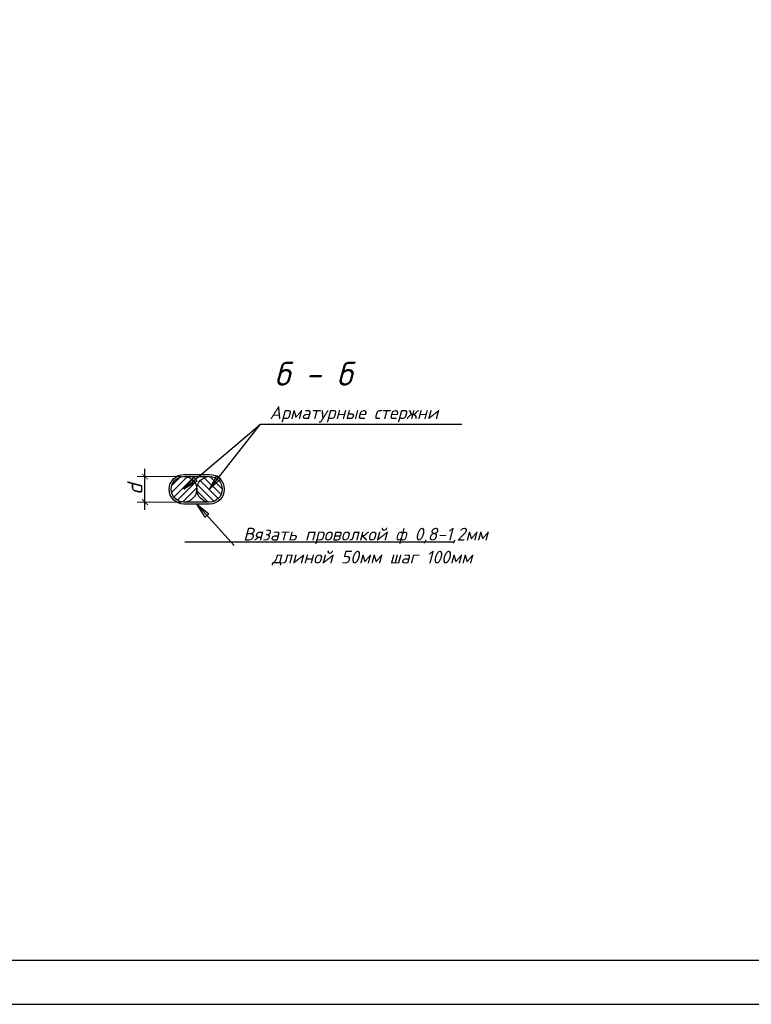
# Model space of a CAD drawing. Header units: millimetres. Extents: x -33345 to 4712671, y -3392 to 121473.
# Tile 613 of 656: x 3119382 to 3127671, y 44501 to 55659. Entities that reach past the tile are written whole.
import ezdxf

# ---------------------------------------------------------------- set-up
doc = ezdxf.new("R2010")
doc.units = ezdxf.units.MM
for name, color, linetype, lineweight in [('0.25', 7, 'Continuous', 25), ('ар-ра', 117, 'Continuous', 30), ('Размеры1', 252, 'Continuous', 15)]:
    doc.layers.add(name, color=color, linetype=linetype, lineweight=lineweight)
doc.layers.add('Лист', color=7, linetype='Continuous')
doc.layers.add('размеры КЖ', color=7, linetype='Continuous')
doc.styles.add('GOST 2.304', font='isocpeui.ttf')
doc.styles.add('ISOCPEUR', font='isocpeui.ttf', dxfattribs={"height": 300})
doc.dimstyles.new('SPDS$0', dxfattribs={"dimscale": 100, "dimtxt": 2.5, "dimasz": 1.5, "dimexe": 2, "dimexo": 0.625, "dimtad": 1, "dimdec": 0, "dimtxsty": 'GOST 2.304', "dimblk": '*U113', "dimcen": 0, "dimdle": 2, "dimclre": 256, "dimaunit": 1, "dimazin": 0, "dimtfac": 1, "dimtdec": 0, "dimtmove": 1, "dimatfit": 3, "dimfxl": 0.18, "dimtfill": 1, "dimtolj": 1, "dimtzin": 0, "dimlwe": -1, "dimarcsym": 0})

# ---------------------------------------------------------------- blocks, each defined once
blk = doc.blocks.new('*U328')
at = {"layer": '0.25', "color": 5, "linetype": 'Continuous', "lineweight": 25, "ltscale": 100}
blk.add_lwpolyline([(-59400, 0), (0, 0), (0, 42000), (-59400, 42000), (-59400, 0)], dxfattribs=at)
at = {"layer": '0.25', "color": 7, "linetype": 'Continuous', "lineweight": 30, "ltscale": 100}
blk.add_lwpolyline([(-57400, 500), (-500, 500), (-500, 41500), (-57400, 41500), (-57400, 500)], dxfattribs=at)
blk = doc.blocks.new('_ArchTick')
at = {"color": 0, "linetype": 'ByBlock', "const_width": 0.15}
blk.add_lwpolyline([(-0.5, -0.5), (0.5, 0.5)], dxfattribs=at)
blk = doc.blocks.new('*D314')
at = {"layer": 'Defpoints', "color": 0, "ltscale": 100, "transparency": 16777216}
for p in [(-49976909, 22685258), (-49976909, 22684758)]:
    blk.add_point(p, dxfattribs=at)
at = {"layer": 'Размеры1', "ltscale": 100, "transparency": 16777216}
for p, q in [((-49976956, 22685258), (-49977825, 22685258)), ((-49976956, 22684758), (-49977825, 22684758))]:
    blk.add_line(p, q, dxfattribs=at)
at = {"layer": 'Размеры1', "color": 0, "lineweight": -2, "ltscale": 100, "transparency": 16777216}
blk.add_line((-49977675, 22684608), (-49977675, 22685408), dxfattribs=at)
at = {"layer": 'Размеры1', "color": 0, "lineweight": 0, "ltscale": 100, "transparency": 16777216, "insert": (-49977872, 22685008), "char_height": 300, "attachment_point": 5, "rotation": 90, "style": 'ISOCPEUR', "bg_fill": 3, "box_fill_scale": 1.1, "bg_fill_color": 256, "bg_fill_true_color": 13158600, "bg_fill_transparency": 0}
blk.add_mtext('\\A1;d', dxfattribs=at)
at = {"layer": 'Defpoints', "color": 0, "ltscale": 100, "transparency": 16777216}
blk.add_point((-49977675, 22685258), dxfattribs=at)
at = {"layer": 'Размеры1', "color": 0, "lineweight": -2, "ltscale": 100, "transparency": 16777216, "xscale": 112.5, "yscale": 112.5, "zscale": 112.5}
for p, rotation in [((-49977675, 22685258), 90), ((-49977675, 22684758), 270)]:
    blk.add_blockref('_ArchTick', p, dxfattribs=dict(at, rotation=rotation))
blk = doc.blocks.new('*U113')
at = {"color": 0, "linetype": 'ByBlock', "const_width": 0.15}
blk.add_lwpolyline([(-0.5, -0.5), (0.5, 0.5)], dxfattribs=at)
blk = doc.blocks.new('jsd')
at = {"layer": 'размеры КЖ', "lineweight": 9}
h = blk.add_hatch(dxfattribs=at)
h.set_pattern_fill('ANSI31', color=250, scale=30, angle=-90, style=0)
h.set_pattern_definition([(45, (-49932736.29, 22970022.37), (67.35192, -67.35192), [])])
h.paths.add_polyline_path([(-49977159.3, 22685008.5, 1), (-49976659.3, 22685008.5, 1)])
h = blk.add_hatch(dxfattribs=at)
h.set_pattern_fill('ANSI31', color=250, scale=30, style=0)
h.set_pattern_definition([(315, (-49932736.29, 22970022.37), (-67.35192, -67.35192), [])])
h.paths.add_polyline_path([(-49976659.3, 22685008.5, 1), (-49976159.3, 22685008.5, 1)])
at = {"color": 250, "lineweight": 25, "ltscale": 100}
for p, q in [((-49976409.3, 22685008.5), (-49976263.9, 22685276.2)), ((-49976263.9, 22685276.2), (-49976184.7, 22685214.3)), ((-49976713.2, 22685241.7), (-49976648, 22685165.1)), ((-49976184.7, 22685214.3), (-49976409.3, 22685008.5)), ((-49976659.3, 22684718.5), (-49976421, 22684528.7)), ((-49976495.8, 22684461.4), (-49976659.3, 22684718.5)), ((-49976421, 22684528.7), (-49976495.8, 22684461.4))]:
    blk.add_line(p, q, dxfattribs=at)
for points in [[(-49976409.3, 22685008.5), (-49975411.2, 22686285.4)], [(-49975411.2, 22686285.4), (-49971461.2, 22686285.4)], [(-49976659.3, 22684718.5), (-49975926.9, 22683903.8)], [(-49976893.6, 22683981.1), (-49971619.6, 22683981.1)]]:
    blk.add_lwpolyline(points, dxfattribs=at)
at = {"color": 250, "ltscale": 15}
blk.add_lwpolyline([(-49976409.3, 22685298.5, -1), (-49976409.3, 22684718.5), (-49976909.3, 22684718.5, -1), (-49976909.3, 22685298.5)], format="xyb", close=True, dxfattribs=at)
blk.add_lwpolyline([(-49976409.3, 22685258.5, -1), (-49976409.3, 22684758.5), (-49976909.3, 22684758.5, -1), (-49976909.3, 22685258.5), (-49976409.3, 22685258.5)], format="xyb", dxfattribs=at)
at = {"layer": 'ар-ра', "color": 250}
for centre in [(-49976909.3, 22685008.5), (-49976409.3, 22685008.5)]:
    blk.add_circle(centre, 250, dxfattribs=at)
at = {"color": 250, "linetype": 'Continuous', "lineweight": 0, "ltscale": 100, "style": 'ISOCPEUR'}
blk.add_text('б - б', height=466.67, dxfattribs=at).set_placement((-49975139.5, 22687040.7))
at = {"lineweight": 25, "ltscale": 100, "char_height": 250, "attachment_point": 1, "style": 'ISOCPEUR'}
for s, insert, width in [('\\fISOCPEUR|b0|i1|c1|p34;\\W1.0000000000;\\T1.0000000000;\\o\\lАрматурные стержни ', (-49975231.5, 22686635.4), 3637.5), ('\\fISOCPEUR|b0|i1|c1|p34;\\W1.0000000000;\\T1.0000000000;\\o\\lВязать проволкой ф 0,8-1,2мм', (-49975748.1, 22684253.8), 5100.568), ('\\fISOCPEUR|b0|i1|c1|p34;\\W1.0000000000;\\T1.0000000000;\\o\\lдлиной 50мм шаг 100мм', (-49975185.8, 22683803.8), 3988.258)]:
    blk.add_mtext(s, dxfattribs=dict(at, insert=insert, width=width))
at = {"layer": 'Размеры1', "color": 250, "lineweight": 0, "ltscale": 100}
dim = blk.add_linear_dim(base=(-49977674.8, 22685258.5), p1=(-49976909.3, 22684758.5), p2=(-49976909.3, 22685258.5), angle=90, text='d', dimstyle='SPDS$0', override={"dimscale": 75, "dimlfac": 1, "dimtxsty": 'ISOCPEUR', "dimblk1": 'ArchTick', "dimblk2": 'ArchTick', "dimsah": 1, "dimtolj": 1}, dxfattribs=at)
dim.commit()
dim.dimension.update_dxf_attribs({"geometry": '*D314', "text_midpoint": (-49977674.8, 22685008.5), "dimtype": 128})
at = {"color": 250, "lineweight": 25, "ltscale": 100}
for p, q in [((-49976909.3, 22685008.5), (-49976713.2, 22685241.7)), ((-49976648, 22685165.1), (-49976909.3, 22685008.5))]:
    blk.add_line(p, q, dxfattribs=at)
blk.add_lwpolyline([(-49976909.3, 22685008.5), (-49975411.2, 22686285.4)], dxfattribs=at)

msp = doc.modelspace()

# ---------------------------------------------------------------- block references
at = {"layer": 'Лист', "ltscale": 100, "transparency": 33554687}
msp.add_blockref('*U328', (3162233.349, 44501.326, 1359241.5), dxfattribs=at)

# ---------------------------------------------------------------- next in the draw order: block references
at = {"color": 7, "true_color": 0xffffff, "xscale": 0.5780932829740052, "yscale": 0.5780932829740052, "zscale": 0.5780932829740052}
msp.add_blockref('jsd', (32012558.687, -13063713.429, 1359241.5), dxfattribs=at)

doc.saveas('drawing.dxf')
